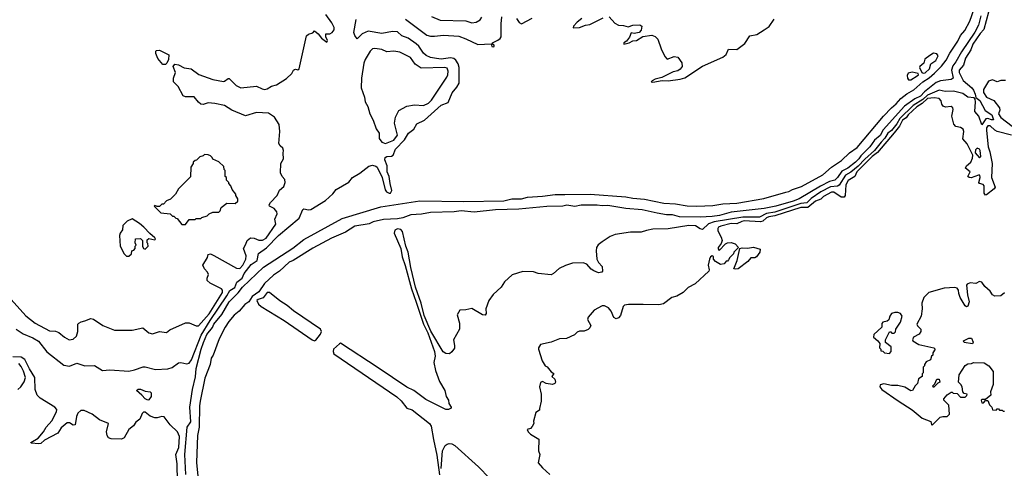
# Model space of a CAD drawing. Extents: x 2086813 to 2278017, y 548126 to 753336.
# Tile 356 of 461: x 2198743 to 2207065, y 656867 to 660661. Entities that reach past the tile are written whole.
import ezdxf

# ---------------------------------------------------------------- set-up
doc = ezdxf.new("R2010")
doc.units = 0

msp = doc.modelspace()

# ---------------------------------------------------------------- linework, layer by layer
at = {"layer": '0CON10XD'}
for points in [[(2200146.9, 656815), (2200140, 656985), (2200160, 657215), (2200190.7, 657259.3), (2200182.2, 657385), (2200203.6, 657535), (2200228.6, 657641.4), (2200235, 657712.5), (2200277.1, 657875), (2200297.8, 657932.2), (2200325, 657998.6), (2200372.2, 658057.8), (2200385, 658085.6), (2200452, 658168), (2200515, 658275.6), (2200588.9, 658351.1), (2200625, 658399.2), (2200805, 658566.9), (2201050.9, 658729.1), (2201145, 658802.5), (2201470, 658980), (2201795, 659078.1), (2202125, 659129.4), (2202495, 659124.2), (2202835, 659128.1), (2202902.5, 659145), (2202982.8, 659147.2), (2203035, 659161.4), (2203162.2, 659167.8), (2203267.7, 659182.3), (2203351.7, 659181.7), (2203563.8, 659186.2), (2203865, 659162.9), (2203925, 659150.8), (2204025, 659144.2), (2204187.9, 659107.9), (2204285, 659102.9), (2204385, 659086.5), (2204465, 659085.3), (2204601.7, 659088.3), (2204685, 659104.2), (2204805, 659108.1), (2205030.9, 659149.1), (2205217, 659203), (2205242.7, 659207.3), (2205275, 659225.4), (2205350.9, 659249.1), (2205531.7, 659348.3), (2205604.2, 659415), (2205689.4, 659470.6), (2205756.2, 659535), (2205819.6, 659580.4), (2206042.5, 659845), (2206110, 659915), (2206151.5, 659948.5), (2206190, 659995), (2206242, 660035), (2206301.1, 660068.9), (2206376.2, 660135), (2206430.3, 660169.7), (2206475, 660208), (2206532.8, 660267.2), (2206572.2, 660317.8), (2206605, 660378.8), (2206671.7, 660478.3), (2206695, 660526), (2206730.9, 660569.1), (2206772.6, 660647.4), (2206830.5, 660809.5)], [(2198670, 658295), (2198795, 658155.6), (2198875, 658095.8), (2198995, 658030.8), (2199045, 658026), (2199075, 658016), (2199121.9, 657975), (2199161.2, 657955), (2199195, 657960.3), (2199222.9, 657985), (2199234.4, 658025), (2199235.7, 658085), (2199242.9, 658095), (2199262.9, 658107.1), (2199295, 658113), (2199345, 658133.8), (2199367.7, 658127.7), (2199445.5, 658075), (2199545, 658034.4), (2199695, 658035.6), (2199785, 658054.5), (2199835, 658012.2), (2199865, 658004.2), (2199926.1, 658023.9), (2199985, 658016.7), (2200011.7, 658038.3), (2200145, 658096.2), (2200176.1, 658096.1), (2200235, 658071.2), (2200255, 658071.2), (2200345, 658173.7), (2200457.4, 658355), (2200456.7, 658375), (2200448.2, 658385), (2200353.5, 658433.5), (2200327.3, 658455), (2200326.5, 658475), (2200337.7, 658505), (2200329.6, 658525), (2200304.1, 658555), (2200291.4, 658585), (2200329.5, 658650.5), (2200336.7, 658675), (2200355, 658679.5), (2200385, 658668.1), (2200575, 658560), (2200603.5, 658556.5), (2200630.2, 658585), (2200655.3, 658635), (2200656.3, 658665), (2200635.8, 658725), (2200655, 658761.2), (2200664.4, 658795), (2200695, 658815.4), (2200725, 658812), (2200765, 658797.7), (2200795, 658795.4), (2200825, 658814.7), (2200907.7, 658932.3), (2200900, 658975), (2200919.7, 659020.3), (2200917.3, 659037.3), (2200894.1, 659064.1), (2200855, 659082.5), (2200851.2, 659095), (2200862, 659115), (2200919.2, 659175), (2200940.2, 659219.8), (2200975, 659249.2), (2200988, 659285), (2200985, 659310), (2200962.5, 659335), (2200947.5, 659365), (2200951.2, 659445), (2200973.8, 659485), (2200968.8, 659531.2), (2200973.3, 659555), (2200967.5, 659575), (2200943.3, 659595), (2200934, 659615), (2200941.4, 659715), (2200935.8, 659775.8), (2200895.4, 659835.4), (2200845, 659870), (2200745, 659875.5), (2200652, 659848), (2200536.9, 659896.9), (2200475, 659934.4), (2200392.5, 659952.5), (2200335, 659958.6), (2200295, 659944.3), (2200275, 659945.8), (2200255, 659962), (2200218.5, 660008.5), (2200145, 660008.6), (2200125.6, 660015.6), (2200084, 660095), (2200044.4, 660135), (2200042.6, 660167.4), (2200058.8, 660215), (2200039.2, 660265), (2200055, 660284.2), (2200085, 660277.5), (2200133.2, 660253.2), (2200193.3, 660245), (2200256, 660196), (2200374.5, 660154.5), (2200465, 660138.8), (2200475, 660140), (2200505, 660163.8), (2200515, 660163.8), (2200574, 660104), (2200612.5, 660085), (2200745, 660097.5), (2200792.9, 660075), (2200815, 660071.2), (2200835, 660074.7), (2200872.6, 660097.4), (2200915, 660111.1), (2200998, 660162), (2201043.8, 660205), (2201056.2, 660233.8), (2201065, 660240), (2201075, 660243.3), (2201095, 660236.7), (2201106, 660245), (2201166.7, 660525), (2201185, 660538), (2201220.7, 660549.3), (2201235, 660566.7), (2201265, 660542), (2201293.4, 660503.4), (2201339.3, 660470.7), (2201343.8, 660485), (2201331.2, 660515), (2201330, 660540), (2201365, 660540), (2201385, 660553.3), (2201400, 660575), (2201401.2, 660595), (2201382, 660635), (2201330, 660705)], [(2206930.2, 660725), (2206892.3, 660577.7), (2206861.1, 660545), (2206799.1, 660455), (2206780.2, 660405), (2206737.4, 660335), (2206721, 660275), (2206682.1, 660235), (2206683.5, 660215), (2206717.4, 660147.4), (2206790.2, 660085), (2206805.5, 660065), (2206817.8, 660032.2), (2206822.7, 660002.7), (2206856.7, 659976.7), (2206903.8, 659893.8), (2206960.2, 659855), (2206974, 659815), (2206955.6, 659814.4), (2206925, 659824.8), (2206907.5, 659822.5), (2206875, 659771.8), (2206849.8, 659845), (2206814.1, 659885), (2206819.8, 659965), (2206817.8, 659987.8), (2206809.9, 659999.9), (2206755.8, 660005.8), (2206715, 660036.1), (2206635.2, 660055.2), (2206565, 660053.6), (2206515, 660063.3), (2206415, 660021.5), (2206375, 659986.8), (2206295.6, 659935), (2206181.2, 659825), (2206155, 659779.1), (2206110.5, 659725), (2206079.9, 659700.1), (2206055, 659658.1), (2206024.9, 659625), (2205968.8, 659555), (2205885, 659482.6), (2205829.3, 659420.7), (2205768.8, 659371.2), (2205723.5, 659346.5), (2205668.6, 659261.4), (2205655, 659254.2), (2205595, 659246.2), (2205515, 659204.4), (2205431.5, 659148.5), (2205395, 659112), (2205345, 659106.3), (2205125, 659033), (2205055, 659021.5), (2204995, 658989.8), (2204855, 658991.6), (2204612.5, 658952.5), (2204565.6, 658935), (2204515, 658887.2), (2204495, 658891.2), (2204455, 658917.6), (2204398.2, 658921.8), (2204225, 658891.8), (2204095, 658889.1), (2204040.5, 658879.5), (2203995, 658862.9), (2203905, 658864.4), (2203775, 658844.4), (2203733.4, 658826.6), (2203667, 658783), (2203633.4, 658756.6), (2203618.2, 658735), (2203614, 658705), (2203622, 658635), (2203635, 658608.1), (2203664.6, 658574.6), (2203669.1, 658535), (2203664, 658525), (2203635, 658520.8), (2203595, 658536.9), (2203571.9, 658551.9), (2203535, 658592.2), (2203504.3, 658605.7), (2203415, 658602.5), (2203357, 658583), (2203303.6, 658556.4), (2203255, 658513.3), (2203235, 658503.5), (2203125.5, 658514.5), (2203085, 658529.1), (2202995, 658532.5), (2202905, 658502.5), (2202840, 658445), (2202811.7, 658398.3), (2202745, 658336.7), (2202708.8, 658285), (2202683.9, 658216.1), (2202686.2, 658175), (2202677.5, 658162.5), (2202655, 658164.3), (2202565, 658220), (2202515, 658207.1), (2202463.3, 658205), (2202440, 658165), (2202460, 658095), (2202460.7, 658045), (2202410.8, 657955), (2202419.2, 657905), (2202417, 657883), (2202396.4, 657853.6), (2202375, 657836.7), (2202345, 657837.5), (2202323.3, 657853.3), (2202217.3, 658027.3), (2202160.4, 658160.4), (2202137.2, 658265), (2202089.1, 658399.1), (2202047.8, 658565), (2202026.9, 658695), (2202005.8, 658745), (2201979, 658869), (2201965, 658886), (2201935, 658892.5), (2201915, 658882.1), (2201908.1, 658855), (2201964.1, 658725), (2201975, 658655.6), (2202001.4, 658581.4), (2202054.8, 658385), (2202095, 658271.9), (2202156.5, 658085), (2202192.2, 658012.2), (2202248.6, 657855), (2202253.3, 657816.7), (2202243.3, 657763.3), (2202257.5, 657695), (2202290.9, 657600.9), (2202336.2, 657525), (2202346.2, 657475), (2202366.7, 657445), (2202370, 657415), (2202390, 657385), (2202390, 657375), (2202366.4, 657363.6), (2202345, 657364), (2202175, 657449.6), (2202074.4, 657525), (2202014.4, 657554.4), (2201773.1, 657716.9)], [(2198713.4, 658043.4), (2198773.6, 658003.6), (2198855, 657970.5), (2198901.8, 657941.8), (2198972.9, 657852.9), (2199115, 657739.5), (2199165, 657732.2), (2199225, 657755.7), (2199295, 657733.6), (2199376.9, 657736.9), (2199443.3, 657695), (2199505, 657700.5), (2199665, 657690), (2199715, 657698.8), (2199785.8, 657724.2), (2199805, 657724.3), (2199892, 657702), (2199995, 657708.2), (2200031.2, 657718.8), (2200085, 657758.6), (2200105, 657761.9), (2200155, 657752.2), (2200175, 657757.6), (2200195.4, 657785), (2200277.4, 657992.6), (2200353.7, 658116.3), (2200495.1, 658324.9), (2200518.9, 658371.1), (2200560.4, 658395), (2200579.8, 658440.2), (2200623.8, 658475), (2200640.7, 658515), (2200700.6, 658589.4), (2200749.2, 658625), (2200760.5, 658685), (2200829.2, 658730.8), (2200930.4, 658835), (2201106.2, 658983.8), (2201135, 659055.9), (2201145, 659060.8), (2201185, 659052.2), (2201205, 659056), (2201328.6, 659131.4), (2201390.5, 659189.5), (2201418.4, 659225), (2201524.4, 659285.6), (2201555, 659325.3), (2201618.3, 659361.7), (2201695, 659421.6), (2201725, 659429.3), (2201753.3, 659423.3), (2201765, 659413.1), (2201806.8, 659326.8), (2201833.2, 659223.2), (2201843.7, 659203.7), (2201865, 659193.2), (2201875.7, 659195), (2201889.2, 659215), (2201872.9, 659275), (2201865.2, 659335), (2201849.5, 659375), (2201847.6, 659425), (2201830.2, 659475), (2201833.3, 659495), (2201845.6, 659504.4), (2201885, 659507.7), (2201899.2, 659515), (2201918.7, 659565), (2201994.9, 659645.1), (2202030.2, 659699.8), (2202074.1, 659735), (2202099.2, 659780.8), (2202165, 659810.3), (2202305, 659938.7), (2202365, 659961.5), (2202398.1, 660041.9), (2202439.1, 660090.9), (2202456.9, 660123.1), (2202457.3, 660257.3), (2202448.6, 660288.6), (2202429, 660319), (2202411.8, 660331.8), (2202385, 660339.2), (2202305.4, 660325.4), (2202265, 660332.7), (2202215, 660341.8), (2202177.2, 660357.2), (2202155, 660377.6), (2202116.4, 660436.4), (2202095, 660457.5), (2202025, 660503.5), (2201974.1, 660524.1), (2201936.5, 660556.5), (2201895, 660560.9), (2201805, 660543.8), (2201687.3, 660562.7), (2201638.5, 660541.5), (2201595, 660500), (2201575, 660526), (2201568.3, 660551.7), (2201586.7, 660663.3)], [(2206867, 660693), (2206845, 660613.3), (2206815, 660554.3), (2206702.1, 660387.9), (2206656.2, 660303.8), (2206630.5, 660269.5), (2206616.9, 660235), (2206633.3, 660165), (2206615, 660156.2), (2206525, 660144.4), (2206489.7, 660130.3), (2206389.1, 660050.9), (2206356.9, 660015), (2206308.5, 659991.5), (2206221.3, 659928.7), (2206041.1, 659728.9), (2206015, 659682.5), (2205967.7, 659642.3), (2205927.1, 659585), (2205850.8, 659509.2), (2205835, 659483.1), (2205806.9, 659455), (2205741.2, 659405), (2205691.1, 659378.9), (2205655.5, 659325), (2205631.2, 659305), (2205588.3, 659291.7), (2205512.3, 659252.3), (2205330, 659145), (2205280, 659125), (2205135, 659083.8), (2205035, 659063.8), (2204757.4, 659032.6), (2204657.5, 659005), (2204595.9, 658995.9), (2204495, 658990.8), (2204320, 658995), (2204259.4, 659009.4), (2204208.6, 659011.4), (2204130, 659025), (2204005, 659051.9), (2203865, 659063.3), (2203715, 659090), (2203665, 659086), (2203625, 659092.2), (2203487.9, 659092.1), (2203435, 659081.4), (2203367.8, 659092.2), (2203333.3, 659083.3), (2203199.7, 659080.3), (2202962.3, 659057.7), (2202765, 659051.9), (2202585, 659034), (2202475, 659043.3), (2202414.6, 659034.6), (2202215, 659031.4), (2202140, 659015), (2202048.5, 659011.5), (2201980, 658985), (2201935, 658975.8), (2201817.6, 658972.4), (2201729.4, 658950.6), (2201697.5, 658935), (2201575.3, 658914.7), (2201496.2, 658865), (2201377.1, 658812.9), (2201221.5, 658728.5), (2201055.8, 658625), (2201020.7, 658609.3), (2200939.2, 658535), (2200888.2, 658501.8), (2200810.9, 658429.1), (2200765, 658360), (2200708.9, 658321.1), (2200679.2, 658275), (2200647.1, 658252.9), (2200597.5, 658195), (2200555, 658161.2), (2200510.9, 658109.1), (2200480.3, 658059.7), (2200428.1, 657961.9), (2200378.6, 657825), (2200360.3, 657799.7), (2200352, 657745), (2200309.4, 657630.6), (2200268.1, 657435), (2200262.5, 657395), (2200259.4, 657215), (2200245.4, 657145), (2200236.9, 656916.9), (2200247.7, 656802.3)], [(2202005, 660665.3), (2202185, 660530.8), (2202215, 660521.1), (2202249.4, 660520.6), (2202325, 660529.4), (2202455, 660520.7), (2202515, 660499.3), (2202615, 660450), (2202727.5, 660457.5), (2202733.3, 660435), (2202745, 660430), (2202752.5, 660435), (2202752.5, 660445), (2202740, 660455), (2202740, 660465), (2202785, 660486.2), (2202805, 660501.2), (2202811.4, 660515), (2202812.3, 660625), (2202819.3, 660685)], [(2202225, 660688.6), (2202296.1, 660656.1), (2202515, 660650.9), (2202565, 660634), (2202601.7, 660638.3), (2202635, 660660), (2202649.2, 660680.8)], [(2202940.6, 660670.6), (2202965, 660635.8), (2202985, 660625.8), (2203075, 660672.5)], [(2203495, 660670.6), (2203455, 660640), (2203424, 660605), (2203422.1, 660592.1), (2203475.3, 660594.7), (2203525, 660615.3), (2203560.5, 660619.5), (2203675, 660677.5)], [(2203724.4, 660684.4), (2203771.7, 660631.7), (2203803.8, 660613.8), (2203845, 660611), (2203885, 660600), (2203925, 660614.7), (2203985, 660618.4), (2204001.2, 660605), (2203996.6, 660573.4), (2203977.8, 660552.2), (2203935, 660544.2), (2203910.7, 660549.3), (2203898.2, 660511.8), (2203870.9, 660479.1), (2203850, 660465), (2203850, 660455), (2203895, 660465.8), (2203925, 660481.8), (2203955, 660485.6), (2204011, 660519), (2204085, 660530.7), (2204115, 660518.4), (2204135.4, 660495.4), (2204164.6, 660415.4), (2204195, 660348.5), (2204215, 660327.3), (2204275, 660349), (2204305, 660344.1), (2204338.4, 660295), (2204341.3, 660265), (2204326.4, 660243.6), (2204305, 660229.2), (2204265, 660219.6), (2204168.8, 660171.2), (2204115, 660157.1), (2204087.5, 660145), (2204080, 660135), (2204095, 660131.2), (2204174.2, 660145.8), (2204225, 660144.4), (2204325, 660158.5), (2204365, 660170), (2204515, 660268.9), (2204686.2, 660345), (2204713.1, 660366.9), (2204735, 660411.2), (2204805, 660408), (2204871.7, 660458.3), (2204915, 660523.8), (2204972.5, 660535), (2205033.8, 660576.2), (2205076.1, 660603.9), (2205120, 660665)], [(2199952.1, 660282.1), (2199911.2, 660331.2), (2199893.3, 660375), (2199892.5, 660395), (2199899.3, 660400.7), (2199925, 660402), (2200003.6, 660363.6), (2200000.8, 660325), (2199987, 660293), (2199975, 660282.5), (2199952.1, 660282.1)], [(2201835, 659614.5), (2201905, 659641.9), (2201936.9, 659685), (2201910, 659785), (2201918.6, 659835), (2201946.6, 659893.4), (2202015, 659930), (2202079.4, 659939.4), (2202155, 659935.6), (2202199.4, 659955), (2202225, 659981.1), (2202352.3, 660175), (2202361.5, 660195), (2202364.5, 660225), (2202355, 660250), (2202336.7, 660256.7), (2202135, 660251.9), (2202085.9, 660285.9), (2202045, 660342.2), (2201954.6, 660384.6), (2201905, 660394.4), (2201845, 660387.5), (2201805, 660408.5), (2201745, 660416.5), (2201725, 660413.1), (2201705.7, 660395), (2201662.7, 660325), (2201653, 660293), (2201632, 660165), (2201629.2, 660085), (2201656.2, 660006.2), (2201663.8, 659965), (2201685.2, 659925.2), (2201702.8, 659865), (2201731.9, 659811.9), (2201755, 659738.6), (2201781.4, 659701.4), (2201780.3, 659655), (2201805, 659625.4), (2201835, 659614.5)], [(2206379.2, 660209.2), (2206395, 660210.6), (2206432.4, 660245), (2206442.7, 660287.3), (2206485.8, 660314.2), (2206504.8, 660355), (2206495, 660372.5), (2206465, 660377.4), (2206435, 660357.9), (2206393.6, 660326.4), (2206385, 660291.8), (2206351.5, 660265), (2206346.9, 660255), (2206368.9, 660215), (2206379.2, 660209.2)], [(2206275, 660150.8), (2206327.5, 660185), (2206338.1, 660195), (2206336, 660205), (2206285, 660218.2), (2206251.7, 660208.3), (2206242.2, 660187.8), (2206245.6, 660165), (2206255, 660151.2), (2206275, 660150.8)], [(2207075, 660146.2), (2207035, 660146.2), (2207005, 660136.2), (2206965, 660152), (2206930.5, 660139.5), (2206889.2, 660070.8), (2206888.6, 660045), (2206912.7, 660005), (2206976.4, 659976.4), (2207024.4, 659914.4), (2207027.1, 659895), (2207016.8, 659865), (2207035, 659833.4), (2207130.9, 659760.9)], [(2207125, 659684.1), (2207005, 659715.4), (2206985, 659725.9), (2206945, 659764.4), (2206925, 659762.5), (2206914.9, 659745), (2206913.3, 659725), (2206927.8, 659585), (2206942.7, 659542.7), (2206962.3, 659445), (2206957.5, 659325), (2206986, 659245), (2206979.4, 659230.6), (2206915, 659180), (2206905, 659177.5), (2206894.5, 659195), (2206895, 659256.7), (2206885, 659266.9), (2206855, 659274.2), (2206848.6, 659285), (2206860.9, 659325), (2206858.1, 659345), (2206845, 659347.2), (2206785.7, 659324.3), (2206766.9, 659326.9), (2206757.3, 659335), (2206775.4, 659375.4), (2206736.7, 659405), (2206746.1, 659423.9), (2206781.2, 659455), (2206795, 659490), (2206797.5, 659515), (2206751.2, 659611.2), (2206714, 659654), (2206722, 659715), (2206715.8, 659735), (2206695, 659748.1), (2206655, 659757.8), (2206637.1, 659777.1), (2206620.5, 659845), (2206631.7, 659901.7), (2206628.8, 659915), (2206615, 659925.8), (2206568.3, 659921.7), (2206548.7, 659928.7), (2206536.9, 659945), (2206532.2, 659975), (2206515, 659993.6), (2206470.6, 660000.6), (2206415, 659994.9), (2206369.2, 659950.8), (2206325, 659923.3), (2206251.4, 659855), (2206235, 659831.4), (2206205, 659811.7), (2206179.3, 659760.7), (2206132.9, 659705), (2205992.4, 659537.6), (2205948.4, 659505), (2205817.7, 659375), (2205801.9, 659335), (2205745, 659301.8), (2205725, 659264), (2205718.9, 659175), (2205709.9, 659160.1), (2205685, 659161.2), (2205625, 659202.8), (2205605, 659203.4), (2205535.5, 659165), (2205515, 659143.1), (2205468.7, 659125), (2205405, 659073.8), (2205345, 659073.1), (2205125, 659002.3), (2205075, 658994.6), (2205054.1, 658985.9), (2205025, 658958.1), (2205005, 658950.8), (2204865, 658958.5), (2204845, 658954.4), (2204805, 658934.3), (2204755, 658936.1), (2204668.8, 658915), (2204650, 658905), (2204644.3, 658895), (2204644.4, 658875), (2204672.2, 658822.2), (2204678.8, 658795), (2204671.9, 658768.1), (2204645.5, 658735), (2204645, 658723.3), (2204655, 658708), (2204707.5, 658765), (2204725.6, 658774.4), (2204755, 658776.5), (2204791.2, 658765), (2204817.5, 658735), (2204780, 658695), (2204775, 658680), (2204745, 658650), (2204735, 658630), (2204725, 658620), (2204715, 658620), (2204697.5, 658595), (2204665, 658591.9), (2204623.8, 658615), (2204608, 658635), (2204607.5, 658657.5), (2204595, 658664), (2204581.9, 658655), (2204572.9, 658635), (2204563.1, 658585), (2204571.4, 658545), (2204566.8, 658533.2), (2204451.7, 658428.3), (2204393.2, 658396.8), (2204351.2, 658355), (2204297.6, 658322.4), (2204255, 658312.5), (2204185, 658258.9), (2204145, 658250.4), (2204012, 658252), (2203887.8, 658252.2), (2203854.4, 658245.6), (2203842.5, 658235), (2203819.7, 658160.3), (2203805, 658140), (2203785, 658131.2), (2203763.4, 658143.4), (2203742, 658195), (2203720, 658225), (2203685, 658242.2), (2203665, 658242.2), (2203599.6, 658205), (2203547.1, 658145), (2203542.5, 658125), (2203570, 658075), (2203562.5, 658055), (2203548.3, 658041.7), (2203515, 658026.7), (2203475, 658027.5), (2203455, 658017.5), (2203432.5, 657995), (2203365, 657963.8), (2203305, 657962.5), (2203235, 657934), (2203146.1, 657913.9), (2203127.5, 657885), (2203127.5, 657875), (2203159.4, 657775), (2203184.3, 657734.3), (2203202.5, 657725), (2203233.6, 657683.6), (2203258.3, 657668.3), (2203240, 657645), (2203265, 657622.5), (2203271.2, 657595), (2203265, 657583.3), (2203245, 657576.2), (2203193.6, 657583.6), (2203161.7, 657601.7), (2203145, 657592.5), (2203136.7, 657555), (2203151.2, 657495), (2203150, 657435), (2203137, 657373), (2203135, 657360), (2203105, 657340), (2203087, 657267), (2203087.5, 657245), (2203075, 657220), (2203060, 657205), (2203033.3, 657195), (2203041.2, 657175), (2203060, 657155), (2203130, 657115), (2203127.5, 657015), (2203140, 656985), (2203126, 656915), (2203161.7, 656871.7), (2203225, 656815.6)], [(2206855, 659492.5), (2206865.7, 659504.3), (2206860.5, 659555), (2206855, 659567.1), (2206835, 659573.2), (2206820.2, 659559.8), (2206818, 659535), (2206855, 659492.5)], [(2200145, 658930), (2200175, 658970), (2200225, 658970), (2200235, 658980), (2200275, 658980), (2200281.7, 658988.3), (2200327, 659003), (2200345, 659020), (2200375, 659032.5), (2200425, 659033.3), (2200436.2, 659045), (2200447, 659073), (2200495, 659110), (2200565, 659107.5), (2200587.5, 659125), (2200587, 659147), (2200570, 659175), (2200570, 659185), (2200540, 659225), (2200527, 659257), (2200510, 659275), (2200510, 659285), (2200490, 659305), (2200490, 659325), (2200480, 659335), (2200480, 659385), (2200470, 659395), (2200468.3, 659418.3), (2200425, 659460), (2200375, 659480), (2200370, 659495), (2200355, 659510), (2200337, 659517), (2200305, 659520), (2200295, 659510), (2200265, 659500), (2200238.3, 659471.7), (2200225, 659470), (2200210, 659455), (2200210, 659445), (2200190, 659415), (2200187, 659333), (2200085, 659230), (2200060, 659185), (2200018.3, 659141.7), (2199985, 659130), (2199958.3, 659101.7), (2199945, 659100), (2199925, 659080), (2199905, 659080), (2199885, 659090), (2199880, 659085), (2199935, 659027.5), (2200015, 659020), (2200035, 659000), (2200045, 659000), (2200063, 658983), (2200075, 658980), (2200115, 658930), (2200145, 658930)], [(2199645, 658660), (2199665, 658662.5), (2199688.3, 658681.7), (2199690, 658705), (2199708.3, 658711.7), (2199720, 658725), (2199720, 658745), (2199727.5, 658755), (2199720, 658775), (2199721.7, 658808.3), (2199765, 658810), (2199780, 658795), (2199782.5, 658745), (2199790, 658725), (2199805, 658720), (2199830, 658745), (2199827, 658767), (2199820, 658775), (2199821.7, 658798.3), (2199835, 658810), (2199885, 658800), (2199890, 658805), (2199886.2, 658815), (2199842, 658852), (2199793.8, 658905), (2199755, 658938.6), (2199695, 658975.8), (2199651.7, 658958.3), (2199615, 658920), (2199612.5, 658885), (2199593.3, 658856.7), (2199587.5, 658835), (2199592.5, 658745), (2199625, 658680), (2199645, 658660)], [(2204795, 658550), (2204780, 658555), (2204807.5, 658625), (2204830, 658725), (2204848, 658732), (2204895, 658728.6), (2204945, 658736.5), (2205000.7, 658720.7), (2204998.5, 658695), (2204969.4, 658655), (2204955, 658646.9), (2204921.7, 658648.3), (2204895.8, 658615), (2204815, 658554.2), (2204795, 658550)], [(2207065, 658350), (2207035, 658326.7), (2206983.6, 658323.6), (2206963.6, 658333.6), (2206943.9, 658363.9), (2206900, 658405), (2206875, 658442.5), (2206855, 658446), (2206825, 658430), (2206775.6, 658435.6), (2206750, 658425), (2206746, 658415), (2206754, 658335), (2206768, 658275), (2206755, 658237.5), (2206745, 658232.5), (2206735, 658242.5), (2206692.3, 658312.3), (2206678.8, 658345), (2206677.5, 658375), (2206665, 658389.2), (2206645.4, 658395.4), (2206555, 658389.2), (2206426.7, 658355), (2206385, 658312.5), (2206368.2, 658265), (2206370, 658215), (2206361.1, 658155), (2206325.7, 658085.7), (2206331.1, 658071.1), (2206359.2, 658045), (2206359.4, 658025), (2206345, 658002), (2206297.5, 657975), (2206287.5, 657955), (2206292.5, 657945), (2206343.2, 657913.2), (2206470, 657885), (2206480, 657875), (2206460, 657845), (2206460, 657825), (2206450, 657815), (2206440, 657785), (2206403.6, 657766.4), (2206390, 657745), (2206390, 657735), (2206378.3, 657721.7), (2206380, 657675), (2206370, 657665), (2206370, 657645), (2206340, 657625), (2206330, 657585), (2206310, 657565), (2206287.5, 657525), (2206275, 657523.8), (2206225, 657553.8), (2206165, 657567.5), (2206112.5, 657567.5), (2206045, 657580.6), (2206015, 657573.8), (2206012.2, 657555), (2206029.4, 657535), (2206167.2, 657437.2), (2206285, 657362.5), (2206371.1, 657291.1), (2206443, 657263), (2206448.3, 657238.3), (2206455, 657232.5), (2206521.5, 657298.5), (2206545, 657306.7), (2206582.5, 657305), (2206600, 657325), (2206595, 657400), (2206552.5, 657445), (2206552.5, 657455), (2206580.7, 657489.3), (2206615, 657510), (2206625, 657510), (2206633, 657503), (2206665, 657500), (2206695, 657470), (2206735, 657470), (2206748.3, 657481.7), (2206750, 657495), (2206725, 657500), (2206713, 657513), (2206707.5, 657555), (2206697.5, 657575), (2206677.5, 657595), (2206683.6, 657656.4), (2206735, 657737.5), (2206755, 657750), (2206786.4, 657753.6), (2206805, 657762.5), (2206895, 657760), (2206932.5, 657735), (2206970, 657685), (2206970, 657575), (2206947.5, 657515), (2206950, 657485), (2206905, 657450), (2206875, 657450), (2206870, 657445), (2206875, 657420), (2206888.3, 657421.7), (2206905, 657440), (2206925, 657440), (2206940, 657405), (2206960, 657385), (2206965, 657362.5), (2206995, 657360), (2207005, 657370), (2207015, 657370), (2207025, 657360), (2207045, 657360), (2207055, 657350), (2207065, 657350)], [(2201235, 657946.6), (2201245, 657950.3), (2201285, 658000.6), (2201292.8, 658025), (2201285.3, 658045), (2201058.4, 658198.4), (2201005.2, 658245.2), (2200942.5, 658282.5), (2200855, 658355.3), (2200835, 658354.2), (2200800.8, 658309.2), (2200759.5, 658295), (2200748.7, 658285), (2200761.3, 658255), (2200783.5, 658235), (2200977.9, 658117.9), (2201215, 657953.8), (2201235, 657946.6)], [(2206095, 657837.5), (2206107.5, 657855), (2206107.5, 657895), (2206061.7, 657931.7), (2206060, 657955), (2206095, 658020), (2206105, 658020), (2206115, 658010), (2206135, 658010), (2206145, 658020), (2206147.5, 658045), (2206187, 658103), (2206202.5, 658155), (2206186.1, 658176.1), (2206165, 658183.8), (2206140, 658185), (2206112, 658175), (2206097.5, 658155), (2206088.1, 658121.9), (2206075, 658112), (2206037, 658103), (2206028.3, 658091.7), (2206028.3, 658061.7), (2205962.5, 657997.5), (2205960, 657975), (2205996.4, 657946.4), (2206011.7, 657921.7), (2206010, 657885), (2206020, 657875), (2206021.7, 657861.7), (2206038.3, 657858.3), (2206053, 657843), (2206095, 657837.5)], [(2206795, 657920), (2206725, 657932.5), (2206720, 657945), (2206765, 657967.5), (2206787, 657967), (2206800, 657935), (2206795, 657920)], [(2201773.1, 657716.9), (2201455.8, 657925), (2201445, 657921.3), (2201396, 657875), (2201391.5, 657855), (2201397.2, 657835), (2201930.7, 657470.7), (2201968.3, 657438.3), (2202015, 657376.7), (2202060.5, 657360.5), (2202206.7, 657246.7), (2202220.7, 657225), (2202241, 657111), (2202268.3, 656978.3), (2202291.7, 656811.7)], [(2200075, 656906.7), (2200064.3, 656985), (2200087.9, 657042.1), (2200095.3, 657135.3), (2200076.1, 657176.1), (2200015.5, 657235), (2199965, 657302), (2199944, 657306), (2199905, 657293.2), (2199885.2, 657294.8), (2199845, 657307.8), (2199805, 657341.1), (2199788.8, 657341.2), (2199778.3, 657331.7), (2199758.4, 657281.6), (2199725, 657258.6), (2199704.1, 657225.9), (2199665.6, 657195), (2199625.7, 657125), (2199605, 657114.3), (2199515, 657117.5), (2199493.3, 657125), (2199482, 657145), (2199476.9, 657175), (2199492.5, 657245), (2199418.3, 657278.3), (2199356, 657325), (2199288.1, 657355), (2199260, 657355), (2199235.3, 657335), (2199222.9, 657305), (2199213.3, 657235), (2199195, 657232), (2199165, 657251.9), (2199145, 657251.9), (2199095, 657210), (2199066.2, 657163.8), (2198954, 657106), (2198921.9, 657078.1), (2198905, 657073.2), (2198839.3, 657079.3), (2198836.2, 657085), (2198898.4, 657121.6), (2198944.8, 657175.2), (2198967.6, 657215), (2199015, 657269.6), (2199055.2, 657345), (2199056.5, 657365), (2199040, 657385), (2198915, 657460.9), (2198890.2, 657485), (2198875, 657533.3), (2198872.6, 657635), (2198825, 657707.7), (2198788, 657788), (2198756.1, 657806.1), (2198685, 657809.7)], [(2198726.7, 657533.3), (2198752.6, 657557.4), (2198782.2, 657597.8), (2198792.1, 657635), (2198775, 657688.1), (2198755, 657729.4), (2198735, 657754.5)], [(2206465, 657550), (2206460, 657565), (2206478.3, 657581.7), (2206495, 657620), (2206515, 657620), (2206520, 657595), (2206501.7, 657588.3), (2206465, 657550)], [(2199825, 657443.8), (2199804.6, 657454.6), (2199776.6, 657486.6), (2199730, 657525), (2199744.4, 657535.6), (2199765, 657536.4), (2199805, 657518.9), (2199845, 657513.8), (2199855, 657506.7), (2199854, 657475), (2199835, 657446.7), (2199825, 657443.8)], [(2202305.5, 656864.5), (2202317.2, 657015), (2202339.2, 657060.8), (2202355, 657072.5), (2202373.8, 657076.2), (2202395.2, 657075.2), (2202419.4, 657059.4), (2202620.2, 656880.2), (2202713.4, 656785)], [(2200076.7, 656756.7), (2200075, 656906.7)]]:
    msp.add_lwpolyline(points, dxfattribs=at)

doc.saveas('drawing.dxf')
